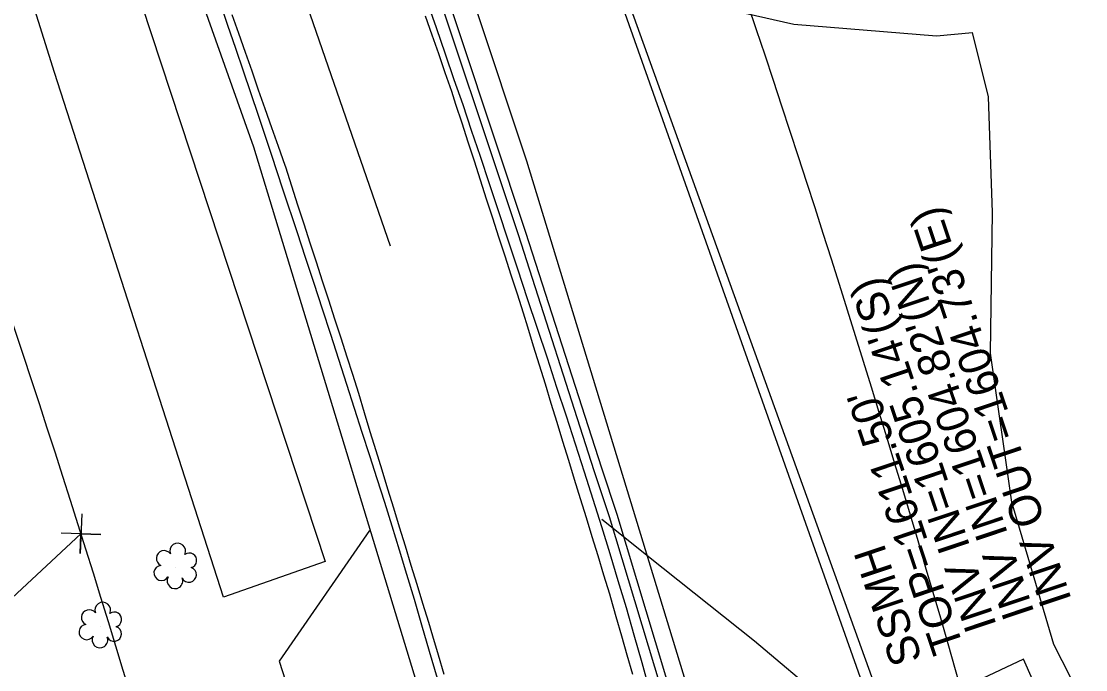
# Model space of a CAD drawing. Extents: x 472260 to 482161, y 489063 to 507124.
# Drawn here: x 474378.9 to 474512.2, y 505021.6 to 505102.8 of the extents above; entities that cross this region are included whole.
import ezdxf

# ---------------------------------------------------------------- set-up
doc = ezdxf.new("R2010")
doc.units = 0
for name, color, linetype in [('Exist Other Culture Gas Pump or Vent Leader', 7, 'Continuous'), ('Exist Other Culture Gas Pump or Vent Text', 7, 'Continuous'), ('Exist Roads EOP Other Cogo Point CELL', 7, 'Continuous'), ('Exist Structure Minor Drop Inlet Cogo Elevation', 7, 'Continuous'), ('Exist Structure Minor Drop Inlet Cogo Number', 7, 'Continuous'), ('Exist Structure Minor Pipes CMP 66 Inch Cogo Point CELL', 7, 'Continuous'), ('Exist Utilities Water Meter CELL', 7, 'Continuous'), ('Prop Drainage Structure Catch Basin Convert From Junction Box Label', 7, 'Continuous'), ('Prop Drainage Structure Drop Inlet Grate 2 Narrow Slots and Sag Grates 840 24 CELL', 7, 'Continuous'), ('Prop Drainage Structure Junction Box with Manhole TB Label', 7, 'Continuous'), ('Prop Drainage Structure Pipe CSP 36in', 7, 'Continuous'), ('Prop Drainage Structure Pipe CSP 54in', 7, 'Continuous'), ('Prop Drainage Structure Pipe RCP 18in Class III', 7, 'Continuous'), ('Prop Drainage Structure Pipe RCP 72in Class III', 7, 'Continuous'), ('Prop Drainage Structure Pipe Stub Out CELL', 7, 'Continuous'), ('Prop Erosion Rip Rap Pad at Outlet CELL', 7, 'Continuous'), ('Prop Erosion Rip Rap Pad at Outlet Label', 7, 'Continuous')]:
    doc.layers.add(name, color=color, linetype=linetype)

msp = doc.modelspace()

# ---------------------------------------------------------------- linework, layer by layer
at = {"layer": 'Exist Roads EOP Other Cogo Point CELL'}
msp.add_line((474386.38, 505038.61), (474386.38, 505038.61), dxfattribs=at)
msp.add_lwpolyline([(474386.47, 505041.11), (474386.29, 505036.11), (474386.38, 505038.61), (474388.88, 505038.52), (474383.88, 505038.69)], dxfattribs=at)
at = {"layer": 'Exist Structure Minor Drop Inlet Cogo Elevation'}
for radius in [1909.11, 1809.11]:
    msp.add_arc((472660.82, 504495.17), radius, 14.39186, 20.84556, dxfattribs=at)
at = {"layer": 'Exist Structure Minor Drop Inlet Cogo Number'}
for p, q in [((474373.47, 505224.04), (474425.09, 505074.66)), ((474386.38, 505038.61), (474192.37, 504857.93))]:
    msp.add_line(p, q, dxfattribs=at)
at = {"layer": 'Exist Structure Minor Pipes CMP 66 Inch Cogo Point CELL'}
msp.add_lwpolyline([(474432.61, 505006.18), (474408.01, 505087.04), (474380.34, 505165.05), (474364.73, 505205.19), (474329.03, 505280.4), (474302.2, 505330.62), (474278.58, 505374.8)], dxfattribs=at)
at = {"layer": 'Exist Utilities Water Meter CELL'}
msp.add_lwpolyline([(474501.91, 504874.63), (474486.82, 505012.65), (474381.37, 505310.5), (474319.34, 505287.05), (474214.67, 505460.4), (474099.38, 505611.49), (473990.81, 505760.98)], dxfattribs=at)
at = {"layer": 'Prop Drainage Structure Catch Basin Convert From Junction Box Label'}
for points in [[(474491.12, 504895.12), (474485.82, 504917.92), (474476.9, 504953.59), (474473.08, 504968.66), (474467.2, 504989.54), (474459.83, 505016.6), (474452.57, 505040.72), (474450.67, 505046.49), (474441.17, 505076.04), (474429.03, 505112.52), (474419.04, 505143.06), (474381.79, 505236.24)], [(474469.22, 504986.26), (474468.16, 504989.8), (474460.79, 505016.88), (474453.52, 505041.02), (474451.62, 505046.8), (474442.12, 505076.35), (474429.98, 505112.84), (474419.98, 505143.4), (474382.69, 505236.67)]]:
    msp.add_lwpolyline(points, dxfattribs=at)
at = {"layer": 'Prop Drainage Structure Drop Inlet Grate 2 Narrow Slots and Sag Grates 840 24 CELL'}
for points in [[(474405.27, 505103.67), (474406.1, 505101.31), (474406.93, 505098.95), (474407.76, 505096.59), (474408.59, 505094.23), (474409.41, 505091.88), (474410.24, 505089.52), (474411.07, 505087.16), (474411.9, 505084.8), (474411.98, 505084.57), (474412.75, 505082.19), (474413.52, 505079.82), (474414.29, 505077.44), (474415.06, 505075.06), (474415.83, 505072.68), (474416.6, 505070.3), (474417.37, 505067.93), (474418.14, 505065.55), (474418.91, 505063.17), (474419.68, 505060.79), (474420.39, 505058.59), (474421.12, 505056.2), (474421.85, 505053.8), (474422.58, 505051.41), (474423.32, 505049.02), (474424.05, 505046.63), (474424.78, 505044.24), (474425.51, 505041.85), (474426.24, 505039.46), (474426.97, 505037.07), (474427.7, 505034.68), (474428.44, 505032.29), (474429.17, 505029.9), (474429.9, 505027.51), (474430.41, 505025.82), (474431.11, 505023.42), (474431.81, 505021.02)], [(474455.5, 505020.97), (474454.81, 505023.38), (474454.12, 505025.78), (474453.43, 505028.18), (474452.74, 505030.59), (474452.61, 505031.04), (474451.88, 505033.43), (474451.14, 505035.82), (474450.41, 505038.21), (474449.68, 505040.6), (474448.94, 505042.99), (474448.21, 505045.38), (474447.48, 505047.77), (474446.74, 505050.16), (474446.01, 505052.55), (474445.28, 505054.94), (474444.55, 505057.33), (474443.81, 505059.72), (474443.08, 505062.11), (474442.35, 505064.5), (474441.81, 505066.25), (474441.04, 505068.62), (474440.27, 505071), (474439.5, 505073.38), (474438.73, 505075.76), (474437.96, 505078.14), (474437.19, 505080.52), (474436.42, 505082.89), (474435.65, 505085.27), (474434.88, 505087.65), (474434.11, 505090.03), (474433.34, 505092.41), (474432.83, 505094.01), (474432.01, 505096.37), (474431.19, 505098.73), (474430.37, 505101.09), (474429.55, 505103.45)]]:
    msp.add_lwpolyline(points, dxfattribs=at)
at = {"layer": 'Prop Drainage Structure Junction Box with Manhole TB Label'}
msp.add_lwpolyline([(474486.36, 505018.11), (474381.02, 505310.5)], dxfattribs=at)
at = {"layer": 'Prop Drainage Structure Pipe CSP 36in'}
msp.add_lwpolyline([(474481.39, 504988.76), (474470.17, 504993.79), (474442.21, 505085.29), (474423.22, 505142.48), (474392.1, 505245.46)], dxfattribs=at)
at = {"layer": 'Prop Drainage Structure Pipe CSP 54in'}
msp.add_lwpolyline([(474422.53, 505039.02), (474411.2, 505022.64), (474412.77, 505017.72)], dxfattribs=at)
at = {"layer": 'Prop Drainage Structure Pipe RCP 18in Class III'}
for points in [[(474420.14, 505194.43), (474428.05, 505173.7), (474435.3, 505151.09), (474442.51, 505137.84), (474447.03, 505132.86), (474449.72, 505131.07), (474458.49, 505129.65), (474460.59, 505129.1), (474461.81, 505127.76), (474460.8, 505118.7), (474465.09, 505109.11), (474469.59, 505103.83), (474475.65, 505102.44), (474493.52, 505100.99), (474498.05, 505101.43)], [(474562.13, 504900.47), (474558.05, 504918.25), (474552.88, 504939.87), (474549.4, 504953.17), (474547.37, 504960.35), (474536.82, 504980.92), (474525.48, 504996.52), (474518.84, 505003.91), (474508.25, 505024.72), (474502.99, 505042.57), (474500.31, 505061.24), (474500.56, 505078.84), (474500.07, 505093.34), (474498.05, 505101.43)], [(474451.62, 505040.42), (474459.32, 505034.28), (474470.76, 505025.2), (474479.57, 505017.74), (474484.8, 505012.69), (474488.4, 505008.22), (474492.11, 505003.63), (474494.48, 504999.59), (474497.07, 504993.47), (474498.76, 504985.86), (474499.67, 504979.33), (474499.49, 504974.66), (474498.53, 504970.97), (474496.7, 504967.97), (474493.71, 504964.38), (474489.1, 504960.95), (474483.79, 504957.87), (474480.64, 504956.12), (474478.87, 504955.37), (474475.93, 504953.34)]]:
    msp.add_lwpolyline(points, dxfattribs=at)
at = {"layer": 'Prop Drainage Structure Pipe RCP 72in Class III'}
msp.add_lwpolyline([(474495.03, 505004.26), (474498.67, 504996.19), (474513.41, 505002.57), (474504.42, 505022.89), (474489.82, 505016)], dxfattribs=at)
at = {"layer": 'Prop Drainage Structure Pipe Stub Out CELL'}
for points in [[(474431.02, 505020.46), (474430.04, 505023.85), (474429.09, 505027.14), (474428.14, 505030.35), (474427.2, 505033.49), (474426.27, 505036.55), (474425.35, 505039.56), (474424.42, 505042.53), (474423.49, 505045.47), (474422.56, 505048.38), (474421.62, 505051.3), (474420.66, 505054.28), (474419.68, 505057.32), (474418.68, 505060.43), (474417.67, 505063.58), (474416.63, 505066.75), (474415.58, 505069.96), (474414.51, 505073.2), (474413.48, 505076.31), (474411.71, 505081.67), (474410.25, 505086.11), (474408.61, 505091.02), (474406.73, 505096.55), (474405.76, 505099.4), (474404.78, 505102.27), (474403.8, 505105.17)], [(474429.69, 505105.35), (474430.85, 505102.02), (474431.99, 505098.74), (474433.1, 505095.52), (474434.19, 505092.37), (474435.27, 505089.19), (474436.38, 505085.9), (474437.52, 505082.51), (474438.68, 505079), (474439.86, 505075.42), (474441.06, 505071.79), (474442.28, 505068.1), (474443.52, 505064.37), (474444.76, 505060.64), (474445.96, 505056.98), (474447.14, 505053.39), (474448.28, 505049.86), (474449.4, 505046.38), (474450.49, 505042.93), (474451.57, 505039.52), (474452.61, 505036.14), (474453.64, 505032.76), (474454.65, 505029.35), (474455.64, 505025.92), (474456.61, 505022.45), (474457.58, 505018.96)]]:
    msp.add_lwpolyline(points, dxfattribs=at)
at = {"layer": 'Prop Erosion Rip Rap Pad at Outlet CELL'}
for p, q in [((474398.27, 505034.39), (474398.27, 505034.39)), ((474388.88, 505026.99), (474388.88, 505026.99))]:
    msp.add_line(p, q, dxfattribs=at)
for centre, radius, start, end in [((474398.5, 505036.43), 0.99, 334.8391, 200.4717), ((474396.79, 505035.52), 0.968, 35.8908, 245.4216), ((474399.95, 505035.26), 0.929, 284.4567, 126.0861), ((474396.47, 505033.69), 0.955, 95.1099, 327.9534), ((474399.91, 505033.46), 0.937, 204.9913, 73.4601), ((474398.15, 505032.71), 0.984, 151.2797, 21.387), ((474389.11, 505029.03), 0.99, 334.8391, 200.4717), ((474387.4, 505028.11), 0.968, 35.8908, 245.4216), ((474390.55, 505027.86), 0.929, 284.4567, 126.0861), ((474387.08, 505026.28), 0.955, 95.1099, 327.9534), ((474390.52, 505026.06), 0.937, 204.9913, 73.4601), ((474388.75, 505025.3), 0.984, 151.2797, 21.387)]:
    msp.add_arc(centre, radius, start, end, dxfattribs=at)
at = {"layer": 'Prop Erosion Rip Rap Pad at Outlet Label'}
msp.add_lwpolyline([(474333.63, 505261.37), (474391.56, 505112.22), (474416.96, 505035.11), (474404.23, 505030.66), (474383.08, 505096.38), (474361.36, 505165.52), (474344.78, 505214.38), (474331, 505244.92), (474311.95, 505251.22), (474316.11, 505264.81), (474333.63, 505261.37)], dxfattribs=at)

# ---------------------------------------------------------------- texts
at = {"layer": 'Exist Other Culture Gas Pump or Vent Leader'}
msp.add_text("TOP=1611.50'", height=4, rotation=108.532, dxfattribs=at).set_placement((474496.98, 505024.35))
at = {"layer": 'Exist Other Culture Gas Pump or Vent Text'}
for s, rotation, p in [("INV OUT=1604.73'(E)", 108.5669, (474510.5, 505030.32)), ("INV IN=1604.82'(N)", 108.5669, (474505.84, 505028.69)), ("INV IN=1605.14'(S)", 108.5669, (474501.11, 505027.1)), ('SSMH', 108.532, (474491.8, 505022.89))]:
    msp.add_text(s, height=4, rotation=rotation, dxfattribs=at).set_placement(p)

doc.saveas('drawing.dxf')
